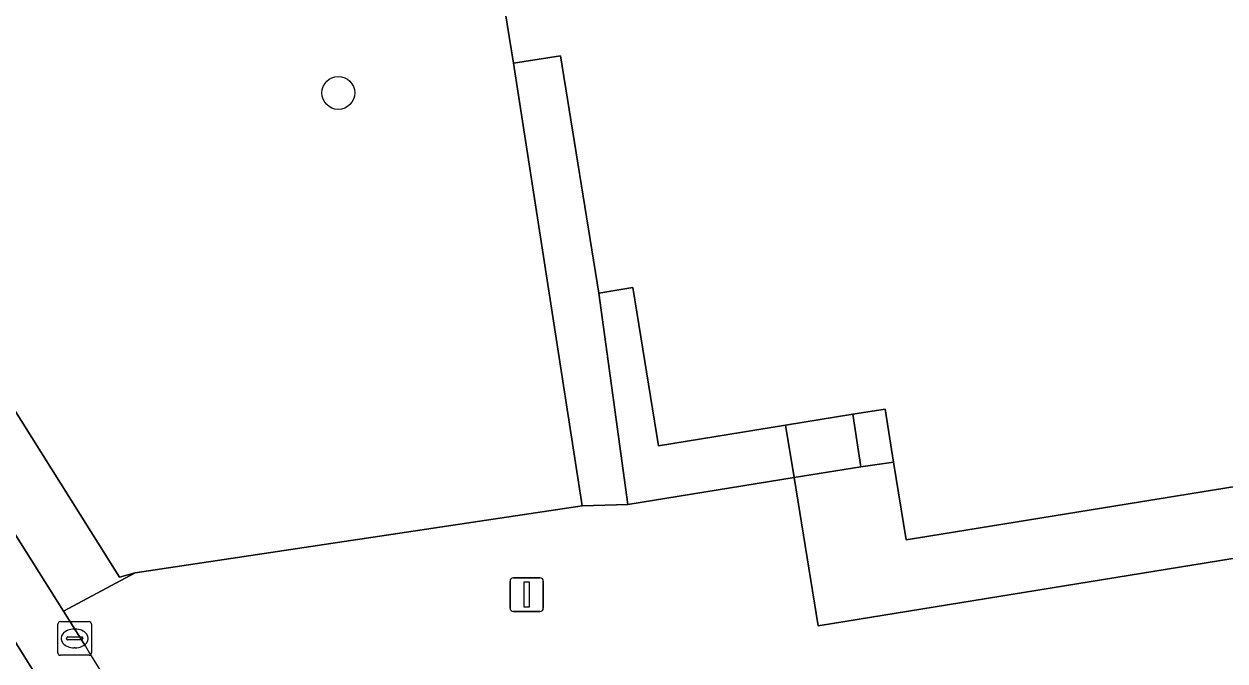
# Model space of a CAD drawing. Extents: x 160077 to 160948, y 386481 to 387498.
# Drawn here: x 160544.36 to 160580.09, y 386879.51 to 386898.44 of the extents above; entities that cross this region are included whole.
import ezdxf

# ---------------------------------------------------------------- set-up
doc = ezdxf.new("R2010")
doc.units = 0
for name, color, linetype in [('IMGEO_Boom', 7, 'Continuous'), ('IMGEO_Groenvoorziening', 7, 'Continuous'), ('IMGEO_Kolk', 7, 'Continuous'), ('IMGEO_Lichtmast', 7, 'Continuous'), ('IMGEO_Pand', 7, 'Continuous'), ('IMGEO_Rijbaan_lokaal_gesloten', 7, 'Continuous'), ('IMGEO_Rijbaan_lokaal_open', 7, 'Continuous'), ('IMGEO_Voetpad_open', 7, 'Continuous')]:
    doc.layers.add(name, color=color, linetype=linetype)

msp = doc.modelspace()

# ---------------------------------------------------------------- linework, layer by layer
at = {"layer": 'IMGEO_Boom'}
msp.add_circle((160553.708, 386896.395), 0.489, dxfattribs=at)
at = {"layer": 'IMGEO_Groenvoorziening'}
msp.add_lwpolyline([(160558.922, 386897.274), (160556.247, 386913.76), (160552.36, 386913.066), (160537.176, 386903.694), (160537.015, 386903.584), (160534.632, 386902), (160547.196, 386882), (160547.661, 386882.13), (160560.966, 386884.12)], close=True, dxfattribs=at)
at = {"layer": 'IMGEO_Kolk'}
for p, q in [((160545.362, 386879.751), (160545.362, 386880.603)), ((160545.437, 386880.677), (160546.289, 386880.677)), ((160545.85, 386880.457), (160545.875, 386880.457)), ((160546.363, 386880.603), (160546.363, 386879.751)), ((160545.621, 386880.171), (160545.621, 386880.183)), ((160546.059, 386880.134), (160545.661, 386880.134)), ((160545.664, 386880.22), (160546.062, 386880.22)), ((160546.105, 386880.183), (160546.105, 386880.171)), ((160546.289, 386879.677), (160545.437, 386879.677)), ((160545.873, 386879.897), (160545.848, 386879.897))]:
    msp.add_line(p, q, dxfattribs=at)
for points in [[(160545.362, 386879.751), (160545.362, 386880.603)], [(160545.437, 386880.677), (160546.289, 386880.677)], [(160546.363, 386880.603), (160546.363, 386879.751)], [(160546.289, 386879.677), (160545.437, 386879.677)]]:
    msp.add_lwpolyline(points, dxfattribs=at)
for centre, radius, start, end in [((160545.439, 386880.601), 0.0765, 91.552, 178.448), ((160545.439, 386880.601), 0.0765, 91.552, 178.448), ((160546.287, 386880.601), 0.0765, 1.552, 88.448), ((160546.287, 386880.601), 0.0765, 1.552, 88.448), ((160545.661, 386880.18), 0.0403, 85.8775, 175.7526), ((160545.658, 386880.17), 0.0366, 178.938, 274.7102), ((160546.062, 386880.177), 0.043, 264.8664, 352.4533), ((160546.066, 386880.182), 0.0386, 1.7309, 96.639), ((160545.439, 386879.753), 0.0765, 181.552, 268.448), ((160545.439, 386879.753), 0.0765, 181.552, 268.448), ((160546.287, 386879.753), 0.0765, 271.552, 358.448), ((160546.287, 386879.753), 0.0765, 271.552, 358.448)]:
    msp.add_arc(centre, radius, start, end, dxfattribs=at)
for centre, major_axis, ratio, start_param, end_param in [((160545.849, 386880.177), (-0.387, 0.002), 0.722429, 4.712389, 7.853982), ((160545.874, 386880.177), (-0.39, 0.002), 0.717154, 1.570796, 4.712389)]:
    msp.add_ellipse(centre, major_axis=major_axis, ratio=ratio, start_param=start_param, end_param=end_param, dxfattribs=at)
at = {"layer": 'IMGEO_Lichtmast'}
for p, q in [((160558.819, 386881.081), (160558.819, 386881.881)), ((160558.819, 386881.881), (160558.819, 386881.081)), ((160558.919, 386881.981), (160559.709, 386881.981)), ((160559.709, 386881.981), (160558.919, 386881.981)), ((160559.809, 386881.881), (160559.809, 386881.081)), ((160559.809, 386881.081), (160559.809, 386881.881)), ((160559.709, 386880.981), (160558.919, 386880.981)), ((160558.919, 386880.981), (160559.709, 386880.981))]:
    msp.add_line(p, q, dxfattribs=at)
msp.add_lwpolyline([(160559.239, 386881.856), (160559.389, 386881.856), (160559.389, 386881.106), (160559.239, 386881.106), (160559.239, 386881.856)], dxfattribs=at)
for centre, start, end in [((160558.919, 386881.881), 90, 180), ((160558.919, 386881.881), 90, 180), ((160559.709, 386881.881), 0, 90), ((160559.709, 386881.881), 360, 90), ((160558.919, 386881.081), 180, 270), ((160558.919, 386881.081), 180, 270), ((160559.709, 386881.081), 270, 0), ((160559.709, 386881.081), 270, 0)]:
    msp.add_arc(centre, 0.1, start, end, dxfattribs=at)
at = {"layer": 'IMGEO_Pand'}
msp.add_lwpolyline([(160556.247, 386913.76), (160558.922, 386897.274), (160560.317, 386897.5), (160561.462, 386890.446), (160562.474, 386890.61), (160563.238, 386885.902), (160567.017, 386886.515), (160569.024, 386886.84), (160569.978, 386886.995), (160570.234, 386885.416), (160570.609, 386883.104), (160597.281, 386887.43), (160598.021, 386887.55), (160598.68, 386883.493), (160603.168, 386884.221), (160602.052, 386891.1), (160603.251, 386891.294), (160601.554, 386901.756)], dxfattribs=at)
at = {"layer": 'IMGEO_Rijbaan_lokaal_gesloten'}
for points in [[(160539.631, 386890.344), (160538.221, 386889.455), (160544.704, 386879.095)], [(160546.181, 386879.948), (160545.529, 386880.983), (160539.631, 386890.344)]]:
    msp.add_lwpolyline(points, dxfattribs=at)
msp.add_arc((160575.626, 386897.39), 34.223, 210.6416, 223.5825, dxfattribs=at)
at = {"layer": 'IMGEO_Rijbaan_lokaal_open'}
msp.add_lwpolyline([(160544.704, 386879.095), (160538.221, 386889.455), (160534.983, 386887.359), (160536.687, 386884.668)], dxfattribs=at)
at = {"layer": 'IMGEO_Voetpad_open'}
for points in [[(160539.631, 386890.344), (160545.529, 386880.983), (160547.661, 386882.13), (160547.196, 386882), (160534.632, 386902)], [(160597.618, 386885.358), (160567.984, 386880.552), (160567.27, 386884.958), (160562.325, 386884.154), (160560.966, 386884.12), (160547.661, 386882.13), (160545.529, 386880.983), (160546.181, 386879.948)]]:
    msp.add_lwpolyline(points, dxfattribs=at)
for points in [[(160562.325, 386884.154), (160561.462, 386890.446), (160560.317, 386897.5), (160558.922, 386897.274), (160560.966, 386884.12)], [(160567.27, 386884.958), (160567.017, 386886.515), (160563.238, 386885.902), (160562.474, 386890.61), (160561.462, 386890.446), (160562.325, 386884.154)], [(160569.259, 386885.281), (160567.27, 386884.958), (160567.984, 386880.552), (160597.618, 386885.358), (160597.281, 386887.43), (160570.609, 386883.104), (160570.234, 386885.416)], [(160569.259, 386885.281), (160569.024, 386886.84), (160567.017, 386886.515), (160567.27, 386884.958)], [(160570.234, 386885.416), (160569.978, 386886.995), (160569.024, 386886.84), (160569.259, 386885.281)]]:
    msp.add_lwpolyline(points, close=True, dxfattribs=at)
msp.add_arc((160575.626, 386897.39), 34.223, 210.6416, 223.5825, dxfattribs=at)

doc.saveas('drawing.dxf')
